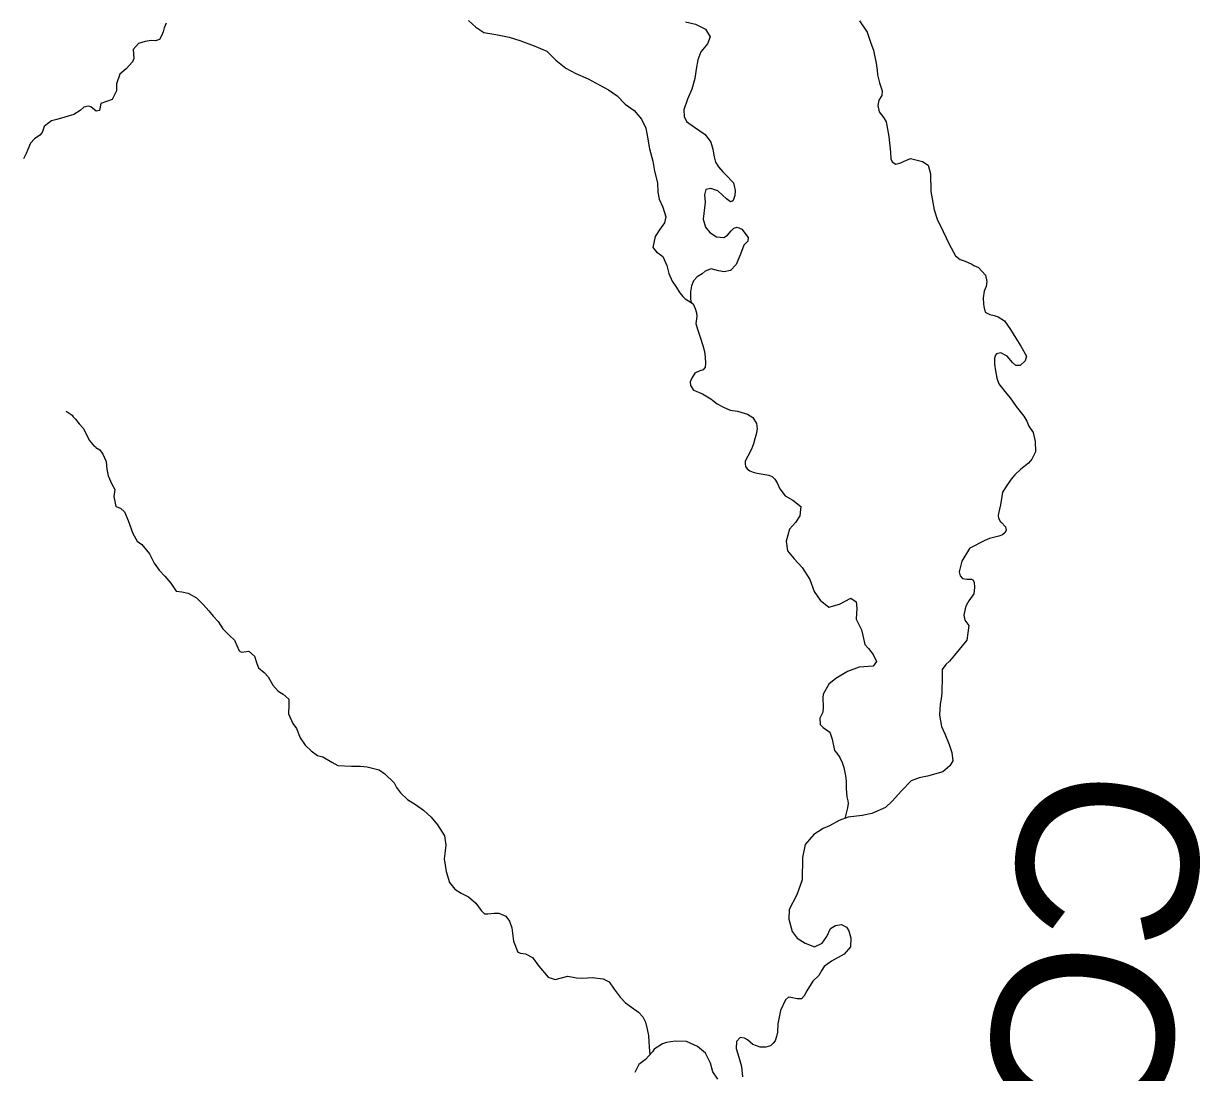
# Model space of a CAD drawing. Extents: x -492261 to -432772, y 1441225 to 1452922.
# Drawn here: x -459280.1 to -459158.8, y 1452068.2 to 1452175.9 of the extents above; entities that cross this region are included whole.
import ezdxf

# ---------------------------------------------------------------- set-up
doc = ezdxf.new("R2010")
doc.units = 0
doc.layers.add('Default', color=7, linetype='Continuous')

msp = doc.modelspace()

# ---------------------------------------------------------------- linework, layer by layer
at = {"layer": 'Default'}
for points in [[(-459265.41, 1452176), (-459265.53, 1452175.74), (-459265.63, 1452175.5), (-459265.74, 1452175.11), (-459265.91, 1452174.69), (-459266.1, 1452174.32), (-459266.53, 1452174.17), (-459266.97, 1452174.21), (-459267.58, 1452174.12), (-459268.26, 1452173.91), (-459268.82, 1452173.28), (-459268.75, 1452172.38), (-459268.87, 1452172.02), (-459269.52, 1452171.31), (-459270.17, 1452170.77), (-459270.51, 1452169.77), (-459270.51, 1452169.05), (-459270.97, 1452168.14), (-459272.12, 1452167.74), (-459272.27, 1452167.04), (-459272.62, 1452166.94), (-459273.16, 1452167.41), (-459273.39, 1452167.47), (-459273.87, 1452167.36), (-459274.27, 1452167.04), (-459274.91, 1452166.62), (-459275.83, 1452166.34), (-459276.64, 1452166.1), (-459277.21, 1452165.95), (-459277.63, 1452165.66), (-459277.95, 1452165.37), (-459278.15, 1452164.76), (-459278.41, 1452164.49), (-459278.96, 1452164.11), (-459279.35, 1452163.67), (-459279.65, 1452163.01), (-459279.8, 1452162.62), (-459279.91, 1452162.4), (-459280.06, 1452162.14), (-459280.07, 1452162.06)], [(-459234.38, 1452176.27), (-459233.6, 1452175.58), (-459232.78, 1452175.04), (-459231.55, 1452174.82), (-459230.19, 1452174.55), (-459229.08, 1452174.22), (-459227.61, 1452173.67), (-459226.33, 1452173.13), (-459225.39, 1452172.2), (-459224.37, 1452171.36), (-459223.33, 1452170.84), (-459222.06, 1452170.27), (-459220.96, 1452169.67), (-459219.99, 1452169.14), (-459219.09, 1452168.53), (-459218.28, 1452167.67), (-459217.34, 1452167.01), (-459216.59, 1452166.12), (-459216.16, 1452165.22), (-459215.97, 1452164.28), (-459215.78, 1452163.09), (-459215.45, 1452161.83), (-459215.26, 1452160.78), (-459214.97, 1452159.61), (-459214.92, 1452158.64), (-459214.78, 1452157.92), (-459214.4, 1452157.11), (-459214.11, 1452156.11), (-459214.23, 1452155.48), (-459214.75, 1452154.76), (-459215.19, 1452154.08), (-459215.42, 1452152.96), (-459215.04, 1452152.51), (-459214.4, 1452152.03), (-459214.01, 1452151.11), (-459213.78, 1452150.28), (-459213.43, 1452149.51), (-459213.07, 1452148.95), (-459212.66, 1452148.29), (-459212.36, 1452147.91), (-459212.12, 1452147.68), (-459211.77, 1452147.49), (-459211.29, 1452147.16)], [(-459212.07, 1452176.14), (-459211.05, 1452175.9), (-459210.04, 1452175.37), (-459209.53, 1452174.6), (-459209.82, 1452173.87), (-459210.5, 1452173.05), (-459210.82, 1452172.23), (-459210.97, 1452171.28), (-459211.12, 1452170.31), (-459211.43, 1452169.21), (-459211.87, 1452168.2), (-459212.26, 1452167.09), (-459212.22, 1452166.4), (-459211.96, 1452165.88), (-459211.16, 1452165.32), (-459210.05, 1452164.57), (-459209.48, 1452163.79), (-459209.26, 1452163.06), (-459209.12, 1452162.28), (-459209, 1452161.73), (-459208.7, 1452161.24), (-459208.25, 1452160.74), (-459207.98, 1452160.46), (-459207.15, 1452159.58), (-459207.07, 1452159.3), (-459206.99, 1452158.82), (-459207, 1452158.3), (-459207.18, 1452157.79), (-459207.33, 1452157.67), (-459207.46, 1452157.63), (-459207.87, 1452157.96), (-459208.77, 1452158.77), (-459209.47, 1452159.02), (-459209.99, 1452158.9), (-459210.12, 1452158.36), (-459210.05, 1452157.6), (-459210.19, 1452156.46), (-459210.27, 1452155.85), (-459210.02, 1452155.06), (-459209.57, 1452154.49), (-459208.91, 1452154.06), (-459208.15, 1452153.97), (-459207.75, 1452154.23), (-459207.4, 1452154.67), (-459207.12, 1452154.95), (-459206.76, 1452155.05), (-459206.28, 1452154.83), (-459205.65, 1452153.99), (-459205.66, 1452153.59), (-459206.08, 1452153.19), (-459206.42, 1452152.27), (-459206.86, 1452151.22), (-459207.47, 1452150.59), (-459208.12, 1452150.46), (-459208.68, 1452150.56), (-459209.45, 1452150.75), (-459210.07, 1452150.52), (-459210.38, 1452150.25), (-459210.89, 1452149.94), (-459211.27, 1452149.54), (-459211.46, 1452149.02), (-459211.56, 1452148.41), (-459211.58, 1452148.07), (-459211.55, 1452147.67), (-459211.52, 1452147.44), (-459211.45, 1452147.27)], [(-459194.19, 1452176.24), (-459193.42, 1452175.06), (-459193.04, 1452173.94), (-459192.77, 1452173.23), (-459192.62, 1452172.53)], [(-459194.19, 1452176.24), (-459193.42, 1452175.06), (-459193.04, 1452173.94), (-459192.77, 1452173.23), (-459192.62, 1452172.53)], [(-459192.62, 1452172.53), (-459192.49, 1452171.88), (-459192.39, 1452171.18), (-459192.36, 1452170.68), (-459192.14, 1452169.88), (-459191.86, 1452169.05), (-459191.91, 1452168.58), (-459192.21, 1452168.1), (-459192.33, 1452167.55), (-459192.18, 1452166.88), (-459191.71, 1452166.27), (-459191.46, 1452165.85), (-459191.18, 1452164.35), (-459191.03, 1452162.74), (-459190.98, 1452162.07), (-459190.85, 1452161.77), (-459190.48, 1452161.52), (-459189.95, 1452161.64), (-459189.68, 1452161.8), (-459188.98, 1452162.1), (-459187.73, 1452161.8), (-459187.16, 1452161.4), (-459186.91, 1452160.52), (-459186.88, 1452158.69), (-459186.55, 1452156.82), (-459186.23, 1452155.87), (-459185.6, 1452154.61), (-459185, 1452153.29), (-459184.35, 1452152.09), (-459183.87, 1452151.71), (-459183.35, 1452151.54), (-459182.68, 1452151.24), (-459182.45, 1452151.11), (-459181.98, 1452150.91), (-459181.25, 1452150.11), (-459181.13, 1452149.46), (-459181.2, 1452148.96), (-459181.4, 1452148.48), (-459181.5, 1452147.78), (-459181.47, 1452147.18), (-459181.42, 1452146.88), (-459181.29, 1452146.33), (-459180.82, 1452146.06), (-459180.37, 1452145.96), (-459179.95, 1452145.83), (-459179.3, 1452145.43), (-459178.7, 1452144.53), (-459178.15, 1452143.63), (-459177.62, 1452142.83), (-459177.05, 1452141.8), (-459177.17, 1452141.3), (-459177.69, 1452140.85), (-459178.14, 1452140.85), (-459178.49, 1452141.13), (-459179.04, 1452141.78), (-459179.67, 1452142.15), (-459180.14, 1452142.05), (-459180.24, 1452141.88), (-459180.34, 1452141.6), (-459180.34, 1452140.97), (-459180.24, 1452140.3), (-459180.09, 1452139.52), (-459179.88, 1452138.95), (-459179.26, 1452138.15), (-459178.73, 1452137.52), (-459178.11, 1452136.62), (-459177.31, 1452135.64), (-459177.01, 1452135.12), (-459176.81, 1452134.62), (-459176.38, 1452133.94), (-459176.16, 1452133.04)], [(-459192.62, 1452172.53), (-459192.49, 1452171.88), (-459192.39, 1452171.18), (-459192.36, 1452170.68), (-459192.14, 1452169.88), (-459191.86, 1452169.05), (-459191.91, 1452168.58), (-459192.21, 1452168.1), (-459192.33, 1452167.55), (-459192.18, 1452166.88), (-459191.71, 1452166.27), (-459191.46, 1452165.85), (-459191.18, 1452164.35), (-459191.03, 1452162.74), (-459190.98, 1452162.07), (-459190.85, 1452161.77), (-459190.48, 1452161.52), (-459189.95, 1452161.64), (-459189.68, 1452161.8), (-459188.98, 1452162.1), (-459187.73, 1452161.8), (-459187.16, 1452161.4), (-459186.91, 1452160.52), (-459186.88, 1452158.69), (-459186.55, 1452156.82), (-459186.23, 1452155.87), (-459185.6, 1452154.61), (-459185, 1452153.29), (-459184.35, 1452152.09), (-459183.87, 1452151.71), (-459183.35, 1452151.54), (-459182.68, 1452151.24), (-459182.45, 1452151.11), (-459181.98, 1452150.91), (-459181.25, 1452150.11), (-459181.13, 1452149.46), (-459181.2, 1452148.96), (-459181.4, 1452148.48), (-459181.5, 1452147.78), (-459181.47, 1452147.18), (-459181.42, 1452146.88), (-459181.29, 1452146.33), (-459180.82, 1452146.06), (-459180.37, 1452145.96), (-459179.95, 1452145.83), (-459179.3, 1452145.43), (-459178.7, 1452144.53), (-459178.15, 1452143.63), (-459177.62, 1452142.83), (-459177.05, 1452141.8), (-459177.17, 1452141.3), (-459177.69, 1452140.85), (-459178.14, 1452140.85), (-459178.49, 1452141.13), (-459179.04, 1452141.78), (-459179.67, 1452142.15), (-459180.14, 1452142.05), (-459180.24, 1452141.88), (-459180.34, 1452141.6), (-459180.34, 1452140.97), (-459180.24, 1452140.3), (-459180.09, 1452139.52), (-459179.88, 1452138.95), (-459179.26, 1452138.15), (-459178.73, 1452137.52), (-459178.11, 1452136.62), (-459177.31, 1452135.64), (-459177.01, 1452135.12), (-459176.81, 1452134.62), (-459176.38, 1452133.94), (-459176.16, 1452133.04)], [(-459211.29, 1452147.16), (-459211.1, 1452146.69), (-459210.96, 1452146.25), (-459210.91, 1452145.88), (-459211.02, 1452145.14), (-459210.84, 1452144.56), (-459210.58, 1452143.75), (-459210.28, 1452142.88), (-459210.12, 1452142.26), (-459210.05, 1452141.68), (-459210.02, 1452141.03), (-459210.07, 1452140.67), (-459210.26, 1452140.38), (-459210.61, 1452140.29), (-459211.12, 1452140.04), (-459211.38, 1452139.59), (-459211.59, 1452139.17), (-459211.56, 1452138.77), (-459211.25, 1452138.29), (-459210.74, 1452138.1), (-459210.34, 1452137.93), (-459209.48, 1452137.4), (-459209.32, 1452137.28), (-459208.81, 1452136.89), (-459208.16, 1452136.54), (-459207.49, 1452136.26), (-459206.72, 1452136.14), (-459205.7, 1452135.83), (-459205.16, 1452135.48), (-459204.8, 1452134.89), (-459204.72, 1452134.32), (-459204.77, 1452133.97), (-459204.84, 1452133.64), (-459204.95, 1452133.3), (-459205.09, 1452132.79), (-459205.29, 1452132.24), (-459205.67, 1452131.51)], [(-459275.7, 1452136.16), (-459275.09, 1452135.74), (-459274.96, 1452135.58), (-459274.72, 1452135.31), (-459274.36, 1452134.86), (-459273.95, 1452134.4), (-459273.59, 1452133.76), (-459273.33, 1452133.15), (-459272.82, 1452132.56), (-459272.67, 1452132.47), (-459272.66, 1452132.43), (-459272.23, 1452132.16), (-459271.92, 1452131.73), (-459271.6, 1452130.96), (-459271.51, 1452130.2), (-459271.39, 1452129.5), (-459271.02, 1452128.64), (-459270.71, 1452128.09), (-459270.79, 1452127.39), (-459270.58, 1452126.37), (-459270.11, 1452126.17), (-459269.71, 1452125.8), (-459269.31, 1452124.91), (-459268.85, 1452123.57), (-459268.41, 1452122.8), (-459267.93, 1452122.44), (-459267.13, 1452121.48), (-459266.64, 1452120.55), (-459266.13, 1452119.82), (-459265.56, 1452119.19), (-459264.95, 1452118.49), (-459264.38, 1452117.65), (-459263.81, 1452117.6), (-459263.16, 1452117.45), (-459262.31, 1452116.97), (-459261.58, 1452116.26), (-459261.03, 1452115.65), (-459260.6, 1452115.1), (-459260.09, 1452114.53), (-459259.59, 1452113.8), (-459259.28, 1452113.49), (-459258.93, 1452113.12), (-459258.4, 1452112.61), (-459257.91, 1452111.54), (-459257.7, 1452111.4), (-459256.92, 1452111.48), (-459256.34, 1452110.99), (-459256.12, 1452110.23), (-459255.94, 1452109.79), (-459255.34, 1452109.32), (-459254.95, 1452108.86), (-459254.46, 1452107.99), (-459253.93, 1452107.39), (-459253.4, 1452107.09), (-459252.83, 1452106.57), (-459252.83, 1452106), (-459252.87, 1452105.05), (-459252.41, 1452104.06), (-459252.03, 1452103.55), (-459251.66, 1452102.59), (-459251.16, 1452101.85), (-459250.54, 1452101.27), (-459249.88, 1452100.79), (-459249.32, 1452100.65), (-459248.41, 1452100.1), (-459247.8, 1452099.77), (-459246.39, 1452099.68), (-459245.45, 1452099.69), (-459244.76, 1452099.63), (-459243.55, 1452099.3), (-459242.95, 1452098.91), (-459242, 1452097.97), (-459241.75, 1452097.51), (-459241.36, 1452096.93), (-459240.65, 1452096.26), (-459239.81, 1452095.74), (-459238.99, 1452095.17), (-459238.21, 1452094.44), (-459237.55, 1452093.67), (-459236.84, 1452092.53), (-459236.68, 1452091.58), (-459236.76, 1452090.98), (-459236.86, 1452090.18), (-459236.66, 1452088.88), (-459236.32, 1452087.74), (-459235.77, 1452087.04), (-459235.11, 1452086.64), (-459234.37, 1452086.27), (-459233.62, 1452085.6), (-459233.07, 1452084.85), (-459232.72, 1452084.52), (-459232.37, 1452084.52), (-459231.73, 1452084.59), (-459231.24, 1452084.58), (-459230.53, 1452084.27), (-459230.16, 1452083.75), (-459229.92, 1452083.07), (-459229.75, 1452081.71)], [(-459176.16, 1452133.04), (-459176.13, 1452131.98), (-459176.51, 1452131.22), (-459176.84, 1452130.81), (-459177.62, 1452130.18), (-459178.26, 1452129.61), (-459178.62, 1452129.17), (-459179, 1452128.63), (-459179.5, 1452127.84), (-459179.58, 1452127.39), (-459179.73, 1452126.51), (-459179.93, 1452125.65), (-459179.97, 1452125.44), (-459179.94, 1452125.17), (-459179.73, 1452124.78), (-459179.65, 1452124.75), (-459179.21, 1452124.27), (-459179.15, 1452123.94), (-459179.24, 1452123.69), (-459179.51, 1452123.46), (-459179.88, 1452123.32), (-459180.85, 1452123.06), (-459181.34, 1452122.87), (-459182.86, 1452122.07), (-459182.89, 1452122.04), (-459183.7, 1452120.74), (-459183.96, 1452119.63), (-459183.85, 1452119.23), (-459183.62, 1452118.96), (-459183.19, 1452118.9), (-459182.69, 1452118.89), (-459182.56, 1452118.82), (-459182.43, 1452118.57), (-459182.39, 1452118.05), (-459182.47, 1452117.4), (-459182.97, 1452116.65), (-459183.23, 1452116.17), (-459183.34, 1452115.86), (-459183.5, 1452115.18), (-459183.38, 1452114.68), (-459182.97, 1452114.12), (-459183.19, 1452112.61), (-459184.44, 1452111.07), (-459184.95, 1452110.47), (-459185.34, 1452110.14), (-459185.7, 1452109.62), (-459185.7, 1452108.92), (-459185.75, 1452107.22), (-459185.83, 1452106.59), (-459185.91, 1452106.06), (-459185.97, 1452104.93), (-459185.79, 1452103.76), (-459185.44, 1452103.02), (-459184.98, 1452101.9), (-459184.71, 1452101.09), (-459184.63, 1452100.24), (-459184.94, 1452099.72), (-459185.64, 1452099.1), (-459187.23, 1452098.67), (-459188.09, 1452098.47), (-459188.88, 1452098.17), (-459189.9, 1452097.16), (-459190.84, 1452096.08), (-459191.54, 1452095.43), (-459192.92, 1452094.83), (-459193.94, 1452094.62), (-459195.36, 1452094.43), (-459196.3, 1452094.12), (-459197.28, 1452093.56), (-459197.94, 1452093.27), (-459198.9, 1452092.68), (-459199.79, 1452091.63), (-459200.07, 1452090.32), (-459200.08, 1452088.01), (-459200.65, 1452086.46), (-459201.43, 1452084.96), (-459201.45, 1452083.96), (-459201.11, 1452082.69), (-459200.59, 1452082.03), (-459199.8, 1452081.5), (-459198.81, 1452081.13), (-459198.05, 1452081.51), (-459197.57, 1452082.2), (-459197.17, 1452083.02), (-459196.66, 1452083.31), (-459196.04, 1452083.43), (-459195.53, 1452083.15), (-459195.29, 1452082.78), (-459195.1, 1452082.03), (-459195.14, 1452081.13), (-459195.79, 1452080.38), (-459197.09, 1452079.66), (-459197.85, 1452079.11), (-459198.06, 1452078.73), (-459198.37, 1452078.19), (-459199, 1452077.6), (-459199.62, 1452076.6), (-459199.88, 1452076.09), (-459200.17, 1452075.78), (-459200.62, 1452075.79), (-459201.25, 1452075.94)], [(-459176.16, 1452133.04), (-459176.13, 1452131.98), (-459176.51, 1452131.22), (-459176.84, 1452130.81), (-459177.62, 1452130.18), (-459178.26, 1452129.61), (-459178.62, 1452129.17), (-459179, 1452128.63), (-459179.5, 1452127.84), (-459179.58, 1452127.39), (-459179.73, 1452126.51), (-459179.93, 1452125.65), (-459179.97, 1452125.44), (-459179.94, 1452125.17), (-459179.73, 1452124.78), (-459179.65, 1452124.75), (-459179.21, 1452124.27), (-459179.15, 1452123.94), (-459179.24, 1452123.69), (-459179.51, 1452123.46), (-459179.88, 1452123.32), (-459180.85, 1452123.06), (-459181.34, 1452122.87), (-459182.86, 1452122.07), (-459182.89, 1452122.04), (-459183.7, 1452120.74), (-459183.96, 1452119.63), (-459183.85, 1452119.23), (-459183.62, 1452118.96), (-459183.19, 1452118.9), (-459182.69, 1452118.89), (-459182.56, 1452118.82), (-459182.43, 1452118.57), (-459182.39, 1452118.05), (-459182.47, 1452117.4), (-459182.97, 1452116.65), (-459183.23, 1452116.17), (-459183.34, 1452115.86), (-459183.5, 1452115.18), (-459183.38, 1452114.68), (-459182.97, 1452114.12), (-459183.19, 1452112.61), (-459184.44, 1452111.07), (-459184.95, 1452110.47), (-459185.34, 1452110.14), (-459185.7, 1452109.62), (-459185.7, 1452108.92), (-459185.75, 1452107.22), (-459185.83, 1452106.59), (-459185.91, 1452106.06), (-459185.97, 1452104.93), (-459185.79, 1452103.76), (-459185.44, 1452103.02), (-459184.98, 1452101.9), (-459184.71, 1452101.09), (-459184.63, 1452100.24), (-459184.94, 1452099.72), (-459185.64, 1452099.1), (-459187.23, 1452098.67), (-459188.09, 1452098.47), (-459188.88, 1452098.17), (-459189.9, 1452097.16), (-459190.84, 1452096.08), (-459191.54, 1452095.43), (-459192.92, 1452094.83), (-459193.94, 1452094.62), (-459195.36, 1452094.43), (-459196.3, 1452094.12), (-459197.28, 1452093.56), (-459197.94, 1452093.27), (-459198.9, 1452092.68), (-459199.79, 1452091.63), (-459200.07, 1452090.32), (-459200.08, 1452088.01), (-459200.65, 1452086.46), (-459201.43, 1452084.96), (-459201.45, 1452083.96), (-459201.11, 1452082.69), (-459200.59, 1452082.03), (-459199.8, 1452081.5), (-459198.81, 1452081.13), (-459198.05, 1452081.51), (-459197.57, 1452082.2), (-459197.17, 1452083.02), (-459196.66, 1452083.31), (-459196.04, 1452083.43), (-459195.53, 1452083.15), (-459195.29, 1452082.78), (-459195.1, 1452082.03), (-459195.14, 1452081.13), (-459195.79, 1452080.38), (-459197.09, 1452079.66), (-459197.85, 1452079.11), (-459198.06, 1452078.73), (-459198.37, 1452078.19), (-459199, 1452077.6), (-459199.62, 1452076.6), (-459199.88, 1452076.09), (-459200.17, 1452075.78), (-459200.62, 1452075.79), (-459201.25, 1452075.94)], [(-459205.67, 1452131.51), (-459205.83, 1452131.21), (-459205.94, 1452130.99), (-459205.96, 1452130.75), (-459205.92, 1452130.47), (-459205.75, 1452130.22), (-459205.48, 1452130.02), (-459205.14, 1452129.89), (-459204.7, 1452129.78), (-459203.51, 1452129.58), (-459203.16, 1452129.42), (-459202.9, 1452129.17), (-459202.65, 1452128.78), (-459202.39, 1452128.18), (-459201.85, 1452127.46), (-459201.06, 1452126.99), (-459200.24, 1452126.36), (-459200.25, 1452126.05), (-459200.34, 1452125.38), (-459200.78, 1452124.72), (-459201.38, 1452124.02), (-459201.75, 1452122.79), (-459201.59, 1452121.8), (-459200.91, 1452120.97), (-459200.08, 1452120.08), (-459199.31, 1452118.85), (-459198.85, 1452117.64), (-459198.26, 1452116.73), (-459197.36, 1452116), (-459196.27, 1452116.34), (-459195.1, 1452116.93), (-459194.55, 1452116.55), (-459194.49, 1452115.9), (-459194.53, 1452114.78), (-459193.99, 1452113.7), (-459193.87, 1452113.11), (-459193.65, 1452112.17), (-459193.29, 1452111.78), (-459192.8, 1452111.17), (-459192.47, 1452110.43), (-459192.8, 1452109.97), (-459194.23, 1452109.86), (-459195.44, 1452109.42), (-459196.63, 1452108.69), (-459197.34, 1452108.09), (-459197.95, 1452107.08), (-459197.97, 1452106.69), (-459197.93, 1452105.74), (-459197.96, 1452105.23), (-459198.27, 1452104.6), (-459198.24, 1452103.98), (-459197.94, 1452103.65), (-459197.24, 1452103.17), (-459197, 1452102.46), (-459196.76, 1452101.3), (-459196.53, 1452101.02), (-459196.22, 1452100.56), (-459195.98, 1452100.06), (-459195.81, 1452099.56), (-459195.64, 1452098.7), (-459195.59, 1452098.15), (-459195.58, 1452097.4), (-459195.5, 1452096.54), (-459195.39, 1452096.14), (-459195.37, 1452095.84), (-459195.44, 1452095.39), (-459195.71, 1452094.31)], [(-459229.75, 1452081.71), (-459229.31, 1452080.58), (-459229.02, 1452080.48), (-459228.51, 1452080.4), (-459227.8, 1452080.02), (-459227.13, 1452079.13), (-459226.17, 1452078), (-459225.47, 1452077.79), (-459224.18, 1452078.12), (-459223.28, 1452077.96), (-459222.64, 1452077.9), (-459221.66, 1452077.99), (-459220.55, 1452077.84), (-459219.91, 1452077.53), (-459219.41, 1452076.77), (-459218.8, 1452075.97), (-459218.24, 1452075.37), (-459217.61, 1452074.92), (-459216.92, 1452074.42), (-459216.47, 1452073.94), (-459216.18, 1452073.39), (-459216.01, 1452072.66), (-459215.89, 1452072.02), (-459215.85, 1452071.38), (-459215.81, 1452070.89), (-459215.81, 1452070.84), (-459215.73, 1452070.07)], [(-459201.25, 1452075.94), (-459201.5, 1452075.96), (-459201.79, 1452075.7), (-459202.33, 1452074.58), (-459202.59, 1452073.22), (-459202.61, 1452072.37), (-459202.74, 1452071.91), (-459202.88, 1452071.46), (-459203.07, 1452071.22), (-459203.34, 1452070.97), (-459203.81, 1452070.82), (-459204.41, 1452070.81), (-459205.17, 1452071.11), (-459205.7, 1452071.57), (-459206.03, 1452071.76), (-459206.46, 1452071.82), (-459206.85, 1452071.4), (-459206.87, 1452070.68), (-459206.6, 1452069.81), (-459206.32, 1452068.84), (-459206.21, 1452067.79)], [(-459201.25, 1452075.94), (-459201.5, 1452075.96), (-459201.79, 1452075.7), (-459202.33, 1452074.58), (-459202.59, 1452073.22), (-459202.61, 1452072.37), (-459202.74, 1452071.91), (-459202.88, 1452071.46), (-459203.07, 1452071.22), (-459203.34, 1452070.97), (-459203.81, 1452070.82), (-459204.41, 1452070.81), (-459205.17, 1452071.11), (-459205.7, 1452071.57), (-459206.03, 1452071.76), (-459206.46, 1452071.82), (-459206.85, 1452071.4), (-459206.87, 1452070.68), (-459206.6, 1452069.81), (-459206.32, 1452068.84), (-459206.21, 1452067.79)], [(-459208.75, 1452067.53), (-459209.27, 1452068.29), (-459209.5, 1452069.19), (-459210.01, 1452070.2), (-459210.83, 1452070.9), (-459211.99, 1452071.39), (-459213.14, 1452071.43), (-459214.04, 1452071.32), (-459214.43, 1452071.18), (-459215.29, 1452070.61), (-459215.48, 1452070.35), (-459216.18, 1452069.57), (-459216.86, 1452069.03), (-459217.28, 1452068.21)], [(-459208.75, 1452067.53), (-459209.27, 1452068.29), (-459209.5, 1452069.19), (-459210.01, 1452070.2), (-459210.83, 1452070.9), (-459211.99, 1452071.39), (-459213.14, 1452071.43), (-459214.04, 1452071.32), (-459214.43, 1452071.18), (-459215.29, 1452070.61), (-459215.48, 1452070.35), (-459216.18, 1452069.57), (-459216.86, 1452069.03), (-459217.28, 1452068.21)]]:
    msp.add_lwpolyline(points, dxfattribs=at)

# ---------------------------------------------------------------- texts
msp.add_text('COUNTY', height=18.48, rotation=261.8708, dxfattribs=at).set_placement((-459176.55, 1452100.41))

doc.saveas('drawing.dxf')
